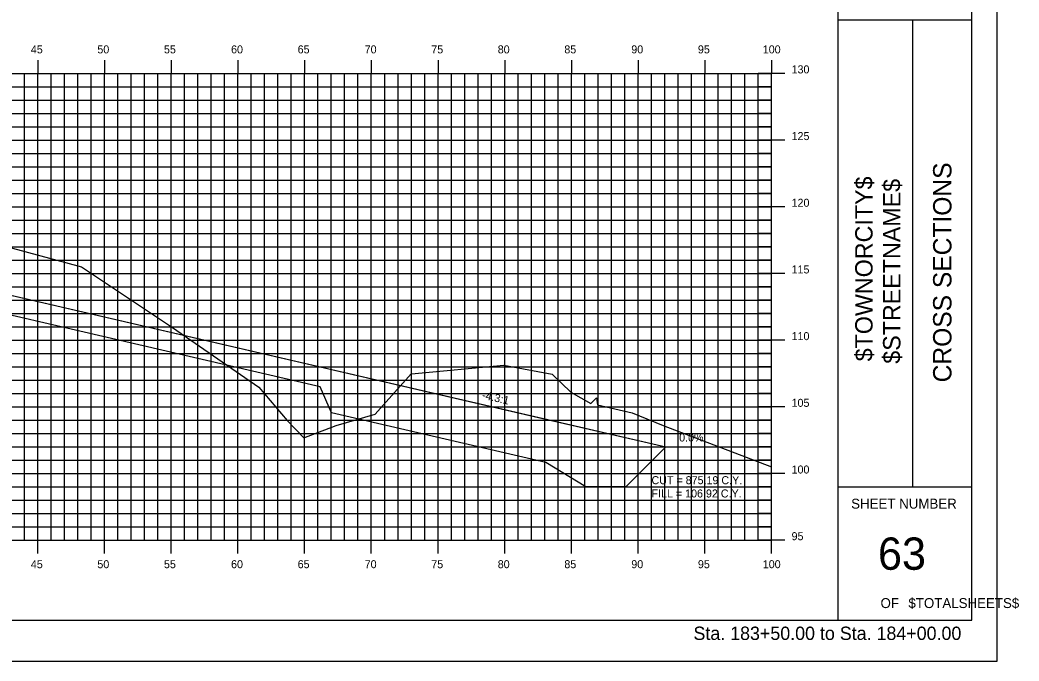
# Model space of a CAD drawing. Extents: x 850598 to 870284, y 366541 to 366651.
# Drawn here: x 860230.1 to 860305, y 366541.2 to 366589.2 of the extents above; entities that cross this region are included whole.
import ezdxf

# ---------------------------------------------------------------- set-up
doc = ezdxf.new("R2010")
doc.units = 0
for name, color, linetype in [('ANNOTATION', 7, 'Continuous'), ('BORDER', 7, 'Continuous'), ('D_Drainage_RipRap', 7, 'Continuous'), ('D_Roadway_Centerline', 7, 'Continuous'), ('D_Roadway_SlopeLines', 7, 'Continuous'), ('D_Text_Standard', 7, 'Continuous'), ('H_V ANNOTATION', 7, 'Continuous'), ('HIGHWAY_TITLE', 7, 'Continuous'), ('MAJOR', 7, 'Continuous'), ('MINOR', 7, 'Continuous'), ('PLOT BOUNDARY', 7, 'Continuous'), ('S_Roadway_Centerline', 7, 'Continuous')]:
    doc.layers.add(name, color=color, linetype=linetype)

msp = doc.modelspace()

# ---------------------------------------------------------------- linework, layer by layer
at = {"layer": 'BORDER'}
for p, q in [((860291.429, 366544.225), (860291.429, 366649.225)), ((860301.429, 366544.225), (860301.429, 366649.225)), ((860291.429, 366589.228), (860301.429, 366589.228)), ((860297.02, 366554.228), (860297.02, 366589.228)), ((860291.429, 366554.228), (860301.429, 366554.228)), ((860141.429, 366544.225), (860301.429, 366544.225))]:
    msp.add_line(p, q, dxfattribs=at)
at = {"layer": 'D_Drainage_RipRap'}
msp.add_lwpolyline([(860252.583, 366563.225), (860268.635, 366559.509), (860278.497, 366557.225), (860275.497, 366554.225), (860272.497, 366554.225), (860269.497, 366556.059), (860253.445, 366559.775), (860252.583, 366561.725), (860209.428, 366571.717), (860209.428, 366573.217)], close=True, dxfattribs=at)
at = {"layer": 'D_Roadway_Centerline'}
msp.add_lwpolyline([(860157.052, 366569.908), (860157.428, 366570.097), (860163.684, 366573.225), (860167.428, 366575.097), (860169.428, 366575.217), (860175.428, 366575.577), (860186.428, 366575.907), (860197.428, 366575.577), (860201.428, 366575.337), (860203.428, 366575.217), (860209.428, 366573.217), (860252.583, 366563.225), (860268.635, 366559.509), (860278.497, 366557.225), (860282.497, 366557.225)], dxfattribs=at)
at = {"layer": 'D_Roadway_SlopeLines'}
msp.add_lwpolyline([(860209.428, 366573.217), (860278.497, 366557.225), (860278.497, 366557.225)], dxfattribs=at)
at = {"layer": 'MAJOR'}
for p, q in [((860231.428, 366586.227), (860231.428, 366585.225)), ((860231.428, 366586.227), (860231.428, 366585.225)), ((860236.428, 366586.227), (860236.428, 366585.225)), ((860236.428, 366586.227), (860236.428, 366585.225)), ((860241.428, 366586.227), (860241.428, 366585.225)), ((860241.428, 366586.227), (860241.428, 366585.225)), ((860246.428, 366586.227), (860246.428, 366585.225)), ((860246.428, 366586.227), (860246.428, 366585.225)), ((860251.428, 366586.227), (860251.428, 366585.225)), ((860251.428, 366586.227), (860251.428, 366585.225)), ((860256.428, 366586.227), (860256.428, 366585.225)), ((860256.428, 366586.227), (860256.428, 366585.225)), ((860261.428, 366586.227), (860261.428, 366585.225)), ((860261.428, 366586.227), (860261.428, 366585.225)), ((860266.428, 366586.227), (860266.428, 366585.225)), ((860266.428, 366586.227), (860266.428, 366585.225)), ((860271.428, 366586.227), (860271.428, 366585.225)), ((860271.428, 366586.227), (860271.428, 366585.225)), ((860276.428, 366586.227), (860276.428, 366585.225)), ((860276.428, 366586.227), (860276.428, 366585.225)), ((860281.428, 366586.227), (860281.428, 366585.225)), ((860281.428, 366586.227), (860281.428, 366585.225)), ((860286.428, 366586.227), (860286.428, 366585.225)), ((860286.428, 366586.227), (860286.428, 366585.225)), ((860146.428, 366585.225), (860286.428, 366585.225)), ((860146.428, 366585.225), (860286.428, 366585.225)), ((860146.428, 366585.225), (860286.428, 366585.225)), ((860146.428, 366585.225), (860286.428, 366585.225)), ((860231.428, 366550.225), (860231.428, 366585.225)), ((860231.428, 366550.225), (860231.428, 366585.225)), ((860236.428, 366550.225), (860236.428, 366585.225)), ((860236.428, 366550.225), (860236.428, 366585.225)), ((860241.428, 366550.225), (860241.428, 366585.225)), ((860241.428, 366550.225), (860241.428, 366585.225)), ((860246.428, 366550.225), (860246.428, 366585.225)), ((860246.428, 366550.225), (860246.428, 366585.225)), ((860251.428, 366550.225), (860251.428, 366585.225)), ((860251.428, 366550.225), (860251.428, 366585.225)), ((860256.428, 366550.225), (860256.428, 366585.225)), ((860256.428, 366550.225), (860256.428, 366585.225)), ((860261.428, 366550.225), (860261.428, 366585.225)), ((860261.428, 366550.225), (860261.428, 366585.225)), ((860266.428, 366550.225), (860266.428, 366585.225)), ((860266.428, 366550.225), (860266.428, 366585.225)), ((860271.428, 366550.225), (860271.428, 366585.225)), ((860271.428, 366550.225), (860271.428, 366585.225)), ((860276.428, 366550.225), (860276.428, 366585.225)), ((860276.428, 366550.225), (860276.428, 366585.225)), ((860281.428, 366550.225), (860281.428, 366585.225)), ((860281.428, 366550.225), (860281.428, 366585.225)), ((860287.43, 366585.225), (860285.426, 366585.225)), ((860287.43, 366585.225), (860285.426, 366585.225)), ((860286.428, 366550.225), (860286.428, 366585.225)), ((860286.428, 366550.225), (860286.428, 366585.225)), ((860286.428, 366550.225), (860286.428, 366585.225)), ((860286.428, 366550.225), (860286.428, 366585.225)), ((860146.428, 366580.225), (860286.428, 366580.225)), ((860146.428, 366580.225), (860286.428, 366580.225)), ((860287.43, 366580.225), (860285.426, 366580.225)), ((860287.43, 366580.225), (860285.426, 366580.225)), ((860146.428, 366575.225), (860286.428, 366575.225)), ((860146.428, 366575.225), (860286.428, 366575.225)), ((860287.43, 366575.225), (860285.426, 366575.225)), ((860287.43, 366575.225), (860285.426, 366575.225)), ((860146.428, 366570.225), (860286.428, 366570.225)), ((860146.428, 366570.225), (860286.428, 366570.225)), ((860287.43, 366570.225), (860285.426, 366570.225)), ((860287.43, 366570.225), (860285.426, 366570.225)), ((860146.428, 366565.225), (860286.428, 366565.225)), ((860146.428, 366565.225), (860286.428, 366565.225)), ((860287.43, 366565.225), (860285.426, 366565.225)), ((860287.43, 366565.225), (860285.426, 366565.225)), ((860146.428, 366560.225), (860286.428, 366560.225)), ((860146.428, 366560.225), (860286.428, 366560.225)), ((860287.43, 366560.225), (860285.426, 366560.225)), ((860287.43, 366560.225), (860285.426, 366560.225)), ((860146.428, 366555.225), (860286.428, 366555.225)), ((860146.428, 366555.225), (860286.428, 366555.225)), ((860287.43, 366555.225), (860285.426, 366555.225)), ((860287.43, 366555.225), (860285.426, 366555.225)), ((860146.428, 366550.225), (860286.428, 366550.225)), ((860146.428, 366550.225), (860286.428, 366550.225)), ((860146.428, 366550.225), (860286.428, 366550.225)), ((860146.428, 366550.225), (860286.428, 366550.225)), ((860231.428, 366549.223), (860231.428, 366550.225)), ((860231.428, 366549.223), (860231.428, 366550.225)), ((860236.428, 366549.223), (860236.428, 366550.225)), ((860236.428, 366549.223), (860236.428, 366550.225)), ((860241.428, 366549.223), (860241.428, 366550.225)), ((860241.428, 366549.223), (860241.428, 366550.225)), ((860246.428, 366549.223), (860246.428, 366550.225)), ((860246.428, 366549.223), (860246.428, 366550.225)), ((860251.428, 366549.223), (860251.428, 366550.225)), ((860251.428, 366549.223), (860251.428, 366550.225)), ((860256.428, 366549.223), (860256.428, 366550.225)), ((860256.428, 366549.223), (860256.428, 366550.225)), ((860261.428, 366549.223), (860261.428, 366550.225)), ((860261.428, 366549.223), (860261.428, 366550.225)), ((860266.428, 366549.223), (860266.428, 366550.225)), ((860266.428, 366549.223), (860266.428, 366550.225)), ((860271.428, 366549.223), (860271.428, 366550.225)), ((860271.428, 366549.223), (860271.428, 366550.225)), ((860276.428, 366549.223), (860276.428, 366550.225)), ((860276.428, 366549.223), (860276.428, 366550.225)), ((860281.428, 366549.223), (860281.428, 366550.225)), ((860281.428, 366549.223), (860281.428, 366550.225)), ((860287.43, 366550.225), (860285.426, 366550.225)), ((860287.43, 366550.225), (860285.426, 366550.225)), ((860286.428, 366549.223), (860286.428, 366550.225)), ((860286.428, 366549.223), (860286.428, 366550.225))]:
    msp.add_line(p, q, dxfattribs=at)
at = {"layer": 'MINOR'}
for p, q in [((860230.428, 366550.225), (860230.428, 366585.225)), ((860230.428, 366550.225), (860230.428, 366585.225)), ((860232.428, 366550.225), (860232.428, 366585.225)), ((860232.428, 366550.225), (860232.428, 366585.225)), ((860233.428, 366550.225), (860233.428, 366585.225)), ((860233.428, 366550.225), (860233.428, 366585.225)), ((860234.428, 366550.225), (860234.428, 366585.225)), ((860234.428, 366550.225), (860234.428, 366585.225)), ((860235.428, 366550.225), (860235.428, 366585.225)), ((860235.428, 366550.225), (860235.428, 366585.225)), ((860237.428, 366550.225), (860237.428, 366585.225)), ((860237.428, 366550.225), (860237.428, 366585.225)), ((860238.428, 366550.225), (860238.428, 366585.225)), ((860238.428, 366550.225), (860238.428, 366585.225)), ((860239.428, 366550.225), (860239.428, 366585.225)), ((860239.428, 366550.225), (860239.428, 366585.225)), ((860240.428, 366550.225), (860240.428, 366585.225)), ((860240.428, 366550.225), (860240.428, 366585.225)), ((860242.428, 366550.225), (860242.428, 366585.225)), ((860242.428, 366550.225), (860242.428, 366585.225)), ((860243.428, 366550.225), (860243.428, 366585.225)), ((860243.428, 366550.225), (860243.428, 366585.225)), ((860244.428, 366550.225), (860244.428, 366585.225)), ((860244.428, 366550.225), (860244.428, 366585.225)), ((860245.428, 366550.225), (860245.428, 366585.225)), ((860245.428, 366550.225), (860245.428, 366585.225)), ((860247.428, 366550.225), (860247.428, 366585.225)), ((860247.428, 366550.225), (860247.428, 366585.225)), ((860248.428, 366550.225), (860248.428, 366585.225)), ((860248.428, 366550.225), (860248.428, 366585.225)), ((860249.428, 366550.225), (860249.428, 366585.225)), ((860249.428, 366550.225), (860249.428, 366585.225)), ((860250.428, 366550.225), (860250.428, 366585.225)), ((860250.428, 366550.225), (860250.428, 366585.225)), ((860252.428, 366550.225), (860252.428, 366585.225)), ((860252.428, 366550.225), (860252.428, 366585.225)), ((860253.428, 366550.225), (860253.428, 366585.225)), ((860253.428, 366550.225), (860253.428, 366585.225)), ((860254.428, 366550.225), (860254.428, 366585.225)), ((860254.428, 366550.225), (860254.428, 366585.225)), ((860255.428, 366550.225), (860255.428, 366585.225)), ((860255.428, 366550.225), (860255.428, 366585.225)), ((860257.428, 366550.225), (860257.428, 366585.225)), ((860257.428, 366550.225), (860257.428, 366585.225)), ((860258.428, 366550.225), (860258.428, 366585.225)), ((860258.428, 366550.225), (860258.428, 366585.225)), ((860259.428, 366550.225), (860259.428, 366585.225)), ((860259.428, 366550.225), (860259.428, 366585.225)), ((860260.428, 366550.225), (860260.428, 366585.225)), ((860260.428, 366550.225), (860260.428, 366585.225)), ((860262.428, 366550.225), (860262.428, 366585.225)), ((860262.428, 366550.225), (860262.428, 366585.225)), ((860263.428, 366550.225), (860263.428, 366585.225)), ((860263.428, 366550.225), (860263.428, 366585.225)), ((860264.428, 366550.225), (860264.428, 366585.225)), ((860264.428, 366550.225), (860264.428, 366585.225)), ((860265.428, 366550.225), (860265.428, 366585.225)), ((860265.428, 366550.225), (860265.428, 366585.225)), ((860267.428, 366550.225), (860267.428, 366585.225)), ((860267.428, 366550.225), (860267.428, 366585.225)), ((860268.428, 366550.225), (860268.428, 366585.225)), ((860268.428, 366550.225), (860268.428, 366585.225)), ((860269.428, 366550.225), (860269.428, 366585.225)), ((860269.428, 366550.225), (860269.428, 366585.225)), ((860270.428, 366550.225), (860270.428, 366585.225)), ((860270.428, 366550.225), (860270.428, 366585.225)), ((860272.428, 366550.225), (860272.428, 366585.225)), ((860272.428, 366550.225), (860272.428, 366585.225)), ((860273.428, 366550.225), (860273.428, 366585.225)), ((860273.428, 366550.225), (860273.428, 366585.225)), ((860274.428, 366550.225), (860274.428, 366585.225)), ((860274.428, 366550.225), (860274.428, 366585.225)), ((860275.428, 366550.225), (860275.428, 366585.225)), ((860275.428, 366550.225), (860275.428, 366585.225)), ((860277.428, 366550.225), (860277.428, 366585.225)), ((860277.428, 366550.225), (860277.428, 366585.225)), ((860278.428, 366550.225), (860278.428, 366585.225)), ((860278.428, 366550.225), (860278.428, 366585.225)), ((860279.428, 366550.225), (860279.428, 366585.225)), ((860279.428, 366550.225), (860279.428, 366585.225)), ((860280.428, 366550.225), (860280.428, 366585.225)), ((860280.428, 366550.225), (860280.428, 366585.225)), ((860282.428, 366550.225), (860282.428, 366585.225)), ((860282.428, 366550.225), (860282.428, 366585.225)), ((860283.428, 366550.225), (860283.428, 366585.225)), ((860283.428, 366550.225), (860283.428, 366585.225)), ((860284.428, 366550.225), (860284.428, 366585.225)), ((860284.428, 366550.225), (860284.428, 366585.225)), ((860285.428, 366550.225), (860285.428, 366585.225)), ((860285.428, 366550.225), (860285.428, 366585.225)), ((860146.428, 366584.225), (860286.428, 366584.225)), ((860146.428, 366584.225), (860286.428, 366584.225)), ((860286.428, 366584.225), (860285.426, 366584.225)), ((860286.428, 366584.225), (860285.426, 366584.225)), ((860146.428, 366583.225), (860286.428, 366583.225)), ((860146.428, 366583.225), (860286.428, 366583.225)), ((860286.428, 366583.225), (860285.426, 366583.225)), ((860286.428, 366583.225), (860285.426, 366583.225)), ((860146.428, 366582.225), (860286.428, 366582.225)), ((860146.428, 366582.225), (860286.428, 366582.225)), ((860286.428, 366582.225), (860285.426, 366582.225)), ((860286.428, 366582.225), (860285.426, 366582.225)), ((860146.428, 366581.225), (860286.428, 366581.225)), ((860146.428, 366581.225), (860286.428, 366581.225)), ((860286.428, 366581.225), (860285.426, 366581.225)), ((860286.428, 366581.225), (860285.426, 366581.225)), ((860146.428, 366579.225), (860286.428, 366579.225)), ((860146.428, 366579.225), (860286.428, 366579.225)), ((860286.428, 366579.225), (860285.426, 366579.225)), ((860286.428, 366579.225), (860285.426, 366579.225)), ((860146.428, 366578.225), (860286.428, 366578.225)), ((860146.428, 366578.225), (860286.428, 366578.225)), ((860286.428, 366578.225), (860285.426, 366578.225)), ((860286.428, 366578.225), (860285.426, 366578.225)), ((860146.428, 366577.225), (860286.428, 366577.225)), ((860146.428, 366577.225), (860286.428, 366577.225)), ((860286.428, 366577.225), (860285.426, 366577.225)), ((860286.428, 366577.225), (860285.426, 366577.225)), ((860146.428, 366576.225), (860286.428, 366576.225)), ((860146.428, 366576.225), (860286.428, 366576.225)), ((860286.428, 366576.225), (860285.426, 366576.225)), ((860286.428, 366576.225), (860285.426, 366576.225)), ((860146.428, 366574.225), (860286.428, 366574.225)), ((860146.428, 366574.225), (860286.428, 366574.225)), ((860286.428, 366574.225), (860285.426, 366574.225)), ((860286.428, 366574.225), (860285.426, 366574.225)), ((860146.428, 366573.225), (860286.428, 366573.225)), ((860146.428, 366573.225), (860286.428, 366573.225)), ((860286.428, 366573.225), (860285.426, 366573.225)), ((860286.428, 366573.225), (860285.426, 366573.225)), ((860146.428, 366572.225), (860286.428, 366572.225)), ((860146.428, 366572.225), (860286.428, 366572.225)), ((860286.428, 366572.225), (860285.426, 366572.225)), ((860286.428, 366572.225), (860285.426, 366572.225)), ((860146.428, 366571.225), (860286.428, 366571.225)), ((860146.428, 366571.225), (860286.428, 366571.225)), ((860286.428, 366571.225), (860285.426, 366571.225)), ((860286.428, 366571.225), (860285.426, 366571.225)), ((860146.428, 366569.225), (860286.428, 366569.225)), ((860146.428, 366569.225), (860286.428, 366569.225)), ((860286.428, 366569.225), (860285.426, 366569.225)), ((860286.428, 366569.225), (860285.426, 366569.225)), ((860146.428, 366568.225), (860286.428, 366568.225)), ((860146.428, 366568.225), (860286.428, 366568.225)), ((860286.428, 366568.225), (860285.426, 366568.225)), ((860286.428, 366568.225), (860285.426, 366568.225)), ((860146.428, 366567.225), (860286.428, 366567.225)), ((860146.428, 366567.225), (860286.428, 366567.225)), ((860286.428, 366567.225), (860285.426, 366567.225)), ((860286.428, 366567.225), (860285.426, 366567.225)), ((860146.428, 366566.225), (860286.428, 366566.225)), ((860146.428, 366566.225), (860286.428, 366566.225)), ((860286.428, 366566.225), (860285.426, 366566.225)), ((860286.428, 366566.225), (860285.426, 366566.225)), ((860146.428, 366564.225), (860286.428, 366564.225)), ((860146.428, 366564.225), (860286.428, 366564.225)), ((860286.428, 366564.225), (860285.426, 366564.225)), ((860286.428, 366564.225), (860285.426, 366564.225)), ((860146.428, 366563.225), (860286.428, 366563.225)), ((860146.428, 366563.225), (860286.428, 366563.225)), ((860286.428, 366563.225), (860285.426, 366563.225)), ((860286.428, 366563.225), (860285.426, 366563.225)), ((860146.428, 366562.225), (860286.428, 366562.225)), ((860146.428, 366562.225), (860286.428, 366562.225)), ((860286.428, 366562.225), (860285.426, 366562.225)), ((860286.428, 366562.225), (860285.426, 366562.225)), ((860146.428, 366561.225), (860286.428, 366561.225)), ((860146.428, 366561.225), (860286.428, 366561.225)), ((860286.428, 366561.225), (860285.426, 366561.225)), ((860286.428, 366561.225), (860285.426, 366561.225)), ((860146.428, 366559.225), (860286.428, 366559.225)), ((860146.428, 366559.225), (860286.428, 366559.225)), ((860286.428, 366559.225), (860285.426, 366559.225)), ((860286.428, 366559.225), (860285.426, 366559.225)), ((860146.428, 366558.225), (860286.428, 366558.225)), ((860146.428, 366558.225), (860286.428, 366558.225)), ((860286.428, 366558.225), (860285.426, 366558.225)), ((860286.428, 366558.225), (860285.426, 366558.225)), ((860146.428, 366557.225), (860286.428, 366557.225)), ((860146.428, 366557.225), (860286.428, 366557.225)), ((860286.428, 366557.225), (860285.426, 366557.225)), ((860286.428, 366557.225), (860285.426, 366557.225)), ((860146.428, 366556.225), (860286.428, 366556.225)), ((860146.428, 366556.225), (860286.428, 366556.225)), ((860286.428, 366556.225), (860285.426, 366556.225)), ((860286.428, 366556.225), (860285.426, 366556.225)), ((860146.428, 366554.225), (860286.428, 366554.225)), ((860146.428, 366554.225), (860286.428, 366554.225)), ((860286.428, 366554.225), (860285.426, 366554.225)), ((860286.428, 366554.225), (860285.426, 366554.225)), ((860146.428, 366553.225), (860286.428, 366553.225)), ((860146.428, 366553.225), (860286.428, 366553.225)), ((860286.428, 366553.225), (860285.426, 366553.225)), ((860286.428, 366553.225), (860285.426, 366553.225)), ((860146.428, 366552.225), (860286.428, 366552.225)), ((860146.428, 366552.225), (860286.428, 366552.225)), ((860286.428, 366552.225), (860285.426, 366552.225)), ((860286.428, 366552.225), (860285.426, 366552.225)), ((860146.428, 366551.225), (860286.428, 366551.225)), ((860146.428, 366551.225), (860286.428, 366551.225)), ((860286.428, 366551.225), (860285.426, 366551.225)), ((860286.428, 366551.225), (860285.426, 366551.225))]:
    msp.add_line(p, q, dxfattribs=at)
at = {"layer": 'PLOT BOUNDARY'}
msp.add_lwpolyline([(860133.335, 366541.166), (860303.335, 366541.166), (860303.335, 366651.166), (860133.335, 366651.166)], close=True, dxfattribs=at)
at = {"layer": 'S_Roadway_Centerline'}
msp.add_lwpolyline([(860228.304, 366572.451), (860234.704, 366570.726), (860241.526, 366566.171), (860247.996, 366561.699), (860250.112, 366559.208), (860251.379, 366557.905), (860253.804, 366558.826), (860256.71, 366559.686), (860259.406, 366562.697), (860259.415, 366562.695), (860259.431, 366562.708), (860266.361, 366563.339), (860269.993, 366562.668), (860271.39, 366561.316), (860272.872, 366560.476), (860273.296, 366560.902), (860273.388, 366560.375), (860275.983, 366559.783), (860278.306, 366558.833), (860286.428, 366555.717)], dxfattribs=at)

# ---------------------------------------------------------------- texts
at = {"layer": 'ANNOTATION'}
msp.add_text('-4.3:1', height=0.6, rotation=346.96396, dxfattribs=at).set_placement((860264.685, 366560.85))
msp.add_text('0.0%', height=0.6, dxfattribs=at).set_placement((860279.502, 366557.625))
at = {"layer": 'BORDER'}
for s, height, rotation, p in [('CROSS SECTIONS', 1.37787, 90, (860299.913, 366562.062)), ('SHEET NUMBER', 0.74527, 360, (860292.394, 366552.592)), ('63', 2.4194, 360, (860294.404, 366548.008)), ('OF', 0.7453, 360, (860294.596, 366545.138)), ('$TOTALSHEETS$', 0.74527, 360, (860296.685, 366545.138))]:
    msp.add_text(s, height=height, rotation=rotation, dxfattribs=at).set_placement(p)
at = {"layer": 'D_Text_Standard'}
for s, p in [('CUT = 875.19 C.Y.', (860277.428, 366554.425)), ('FILL = 106.92 C.Y.', (860277.428, 366553.429))]:
    msp.add_text(s, height=0.6, dxfattribs=at).set_placement(p)
at = {"layer": 'H_V ANNOTATION'}
for s, height, p in [('45', 0.6, (860230.907, 366586.725)), ('50', 0.6, (860235.893, 366586.725)), ('55', 0.6, (860240.885, 366586.725)), ('60', 0.6, (860245.915, 366586.725)), ('65', 0.6, (860250.907, 366586.725)), ('70', 0.6, (860255.93, 366586.725)), ('75', 0.6, (860260.922, 366586.725)), ('80', 0.6, (860265.904, 366586.725)), ('85', 0.6, (860270.896, 366586.725)), ('90', 0.6, (860275.915, 366586.725)), ('95', 0.6, (860280.907, 366586.725)), ('100', 0.6, (860285.77, 366586.725)), ('130', 0.6, (860287.928, 366585.225)), ('125', 0.6, (860287.928, 366580.225)), ('120', 0.6, (860287.928, 366575.225)), ('115', 0.6, (860287.928, 366570.225)), ('110', 0.6, (860287.928, 366565.225)), ('105', 0.6, (860287.928, 366560.225)), ('100', 0.6, (860287.928, 366555.225)), ('95', 0.6, (860287.928, 366550.225)), ('45', 0.6, (860230.907, 366548.125)), ('50', 0.6, (860235.893, 366548.125)), ('55', 0.6, (860240.885, 366548.125)), ('60', 0.6, (860245.915, 366548.125)), ('65', 0.6, (860250.907, 366548.125)), ('70', 0.6, (860255.93, 366548.125)), ('75', 0.6, (860260.922, 366548.125)), ('80', 0.6, (860265.904, 366548.125)), ('85', 0.6, (860270.896, 366548.125)), ('90', 0.6, (860275.915, 366548.125)), ('95', 0.6, (860280.907, 366548.125)), ('100', 0.6, (860285.77, 366548.125)), ('Sta. 183+50.00 to Sta. 184+00.00', 1.0002, (860280.574, 366542.745))]:
    msp.add_text(s, height=height, dxfattribs=at).set_placement(p)
at = {"layer": 'HIGHWAY_TITLE'}
for s, p in [('$TOWNORCITY$', (860294.001, 366563.637)), ('$STREETNAME$', (860296.088, 366563.457))]:
    msp.add_text(s, height=1.30428, rotation=90, dxfattribs=at).set_placement(p)

doc.saveas('drawing.dxf')
